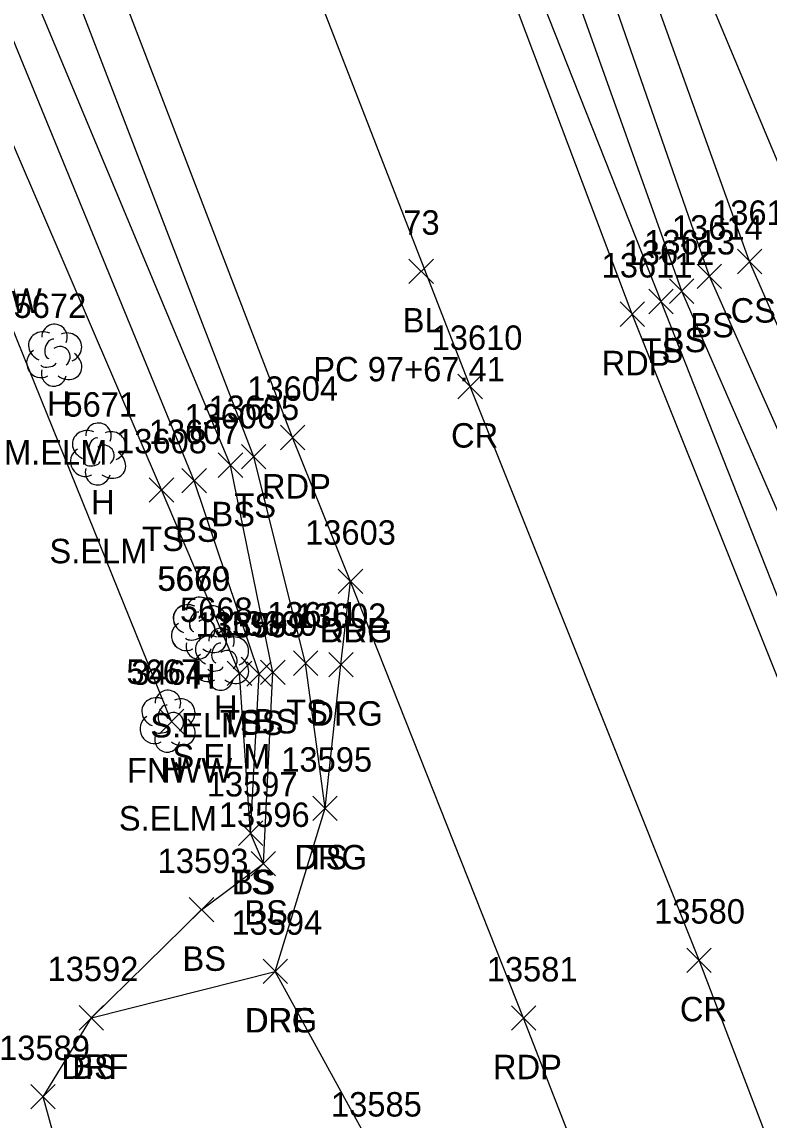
# Model space of a CAD drawing. Extents: x 1439173 to 1457902, y 641926 to 659889.
# Drawn here: x 1446804.4 to 1446865.6, y 651949.2 to 652039.1 of the extents above; entities that cross this region are included whole.
import ezdxf

# ---------------------------------------------------------------- set-up
doc = ezdxf.new("R2010")
doc.units = 0
for name, color, linetype in [('C_A', 7, 'Continuous'), ('C_C', 7, 'Continuous'), ('C_I', 7, 'Continuous'), ('C_TIC', 7, 'Continuous'), ('L_A', 7, 'Continuous'), ('L_C', 7, 'Continuous'), ('L_I', 7, 'Continuous'), ('L_TIC', 7, 'Continuous'), ('LELB', 7, 'Continuous'), ('LFNC', 7, 'Continuous'), ('LTD', 7, 'Continuous'), ('P_A', 7, 'Continuous'), ('P_I', 7, 'Continuous'), ('P_TIC', 7, 'Continuous'), ('PET', 7, 'Continuous'), ('PRC', 7, 'Continuous'), ('R_A', 7, 'Continuous'), ('R_I', 7, 'Continuous'), ('R_TIC', 7, 'Continuous'), ('RDF', 7, 'Continuous'), ('RDG', 7, 'Continuous')]:
    doc.layers.add(name, color=color, linetype=linetype)

msp = doc.modelspace()

# ---------------------------------------------------------------- linework, layer by layer
at = {"layer": 'C_TIC'}
for points in [[(1446836.134, 652017.649), (1446838.134, 652019.649)], [(1446838.134, 652017.649), (1446836.134, 652019.649)]]:
    msp.add_lwpolyline(points, dxfattribs=at)
at = {"layer": 'L_TIC'}
for points in [[(1446863.027, 652018.457), (1446865.027, 652020.457)], [(1446865.027, 652018.457), (1446863.027, 652020.457)], [(1446859.739, 652017.248), (1446861.739, 652019.248)], [(1446861.739, 652017.248), (1446859.739, 652019.248)], [(1446855.776, 652015.182), (1446857.776, 652017.182)], [(1446857.776, 652015.182), (1446855.776, 652017.182)], [(1446857.469, 652016.033), (1446859.469, 652018.033)], [(1446859.469, 652016.033), (1446857.469, 652018.033)], [(1446820.518, 652001.788), (1446822.518, 652003.788)], [(1446822.518, 652001.788), (1446820.518, 652003.788)], [(1446822.425, 652002.482), (1446824.425, 652004.482)], [(1446824.425, 652002.482), (1446822.425, 652004.482)], [(1446817.54, 652000.509), (1446819.54, 652002.509)], [(1446819.54, 652000.509), (1446817.54, 652002.509)], [(1446814.869, 651999.757), (1446816.869, 652001.757)], [(1446816.869, 651999.757), (1446814.869, 652001.757)], [(1446826.665, 651985.584), (1446828.665, 651987.584)], [(1446828.665, 651985.584), (1446826.665, 651987.584)], [(1446821.254, 651984.75), (1446823.254, 651986.75)], [(1446823.254, 651984.75), (1446821.254, 651986.75)], [(1446822.857, 651984.697), (1446824.857, 651986.697)], [(1446824.857, 651984.697), (1446822.857, 651986.697)], [(1446823.986, 651984.826), (1446825.986, 651986.826)], [(1446825.986, 651984.826), (1446823.986, 651986.826)], [(1446815.694, 651980.808), (1446817.694, 651982.808)], [(1446817.694, 651980.808), (1446815.694, 651982.808)], [(1446828.267, 651973.701), (1446830.267, 651975.701)], [(1446830.267, 651973.701), (1446828.267, 651975.701)], [(1446822.163, 651971.668), (1446824.163, 651973.668)], [(1446824.163, 651971.668), (1446822.163, 651973.668)], [(1446822.163, 651971.668), (1446824.163, 651973.668)], [(1446824.163, 651971.668), (1446822.163, 651973.668)], [(1446823.209, 651969.177), (1446825.209, 651971.177)], [(1446825.209, 651969.177), (1446823.209, 651971.177)], [(1446823.209, 651969.177), (1446825.209, 651971.177)], [(1446825.209, 651969.177), (1446823.209, 651971.177)], [(1446818.145, 651965.396), (1446820.145, 651967.396)], [(1446820.145, 651965.396), (1446818.145, 651967.396)], [(1446809.125, 651956.554), (1446811.125, 651958.554)], [(1446811.125, 651956.554), (1446809.125, 651958.554)]]:
    msp.add_lwpolyline(points, dxfattribs=at)
at = {"layer": 'LELB'}
for points in [[(1446829.267, 651974.701), (1446827.665, 651986.584), (1446823.425, 652003.482), (1446805.03, 652051.264), (1446789.262, 652093.332), (1446764.581, 652155.785), (1446744.391, 652205.176), (1446727.319, 652251.786), (1446714.194, 652285.078), (1446699.79, 652323.478), (1446687.492, 652358.336), (1446665.366, 652415.935)], [(1446929.523, 651833.301), (1446911.613, 651878.435), (1446894.85, 651920.631), (1446875.554, 651968.599), (1446856.776, 652016.182), (1446837.358, 652065.293), (1446819.339, 652111.65), (1446810.432, 652136.729), (1446797.891, 652167.518), (1446778.603, 652217.704), (1446760.976, 652261.727), (1446748.561, 652295.91), (1446733.147, 652335.871), (1446720.263, 652370.625)], [(1446824.209, 651970.177), (1446824.986, 651985.826), (1446821.518, 652002.788), (1446802.015, 652049.453), (1446781.776, 652093.8), (1446775.165, 652106.396), (1446755.443, 652153.063), (1446741.377, 652187.445), (1446727.334, 652198.555), (1446713.636, 652207.575)], [(1446942.781, 651838.627), (1446925.227, 651882.255), (1446905.35, 651925.122), (1446888.551, 651972.332), (1446868.91, 652021.485), (1446854.737, 652055.3), (1446847.28, 652071.298), (1446830.426, 652114.677)], [(1446942.781, 651838.627), (1446920.449, 651881.141), (1446902.383, 651923.977), (1446885.151, 651971.311), (1446864.027, 652019.457), (1446853.461, 652048.894), (1446845.562, 652070.832), (1446826.06, 652113.945)], [(1446931.088, 651833.977), (1446914.442, 651879.313), (1446896.623, 651921.601), (1446879.106, 651969.673), (1446858.469, 652017.033), (1446840.507, 652067.358), (1446823.145, 652111.172), (1446823.957, 652111.762), (1446825.284, 652110.789)], [(1446933.896, 651835.122), (1446917.017, 651879.935), (1446898.28, 651922.318), (1446882.021, 651970.483), (1446860.739, 652018.248), (1446843.116, 652068.916), (1446825.284, 652110.789)], [(1446810.125, 651957.554), (1446819.145, 651966.396), (1446824.209, 651970.177), (1446823.163, 651972.668), (1446823.857, 651985.697), (1446818.54, 652001.509), (1446799.303, 652048.351), (1446780.037, 652092.784), (1446770.959, 652105.971)], [(1446823.163, 651972.668), (1446822.254, 651985.75), (1446815.869, 652000.757), (1446795.991, 652047), (1446777.372, 652089.106)]]:
    msp.add_lwpolyline(points, dxfattribs=at)
at = {"layer": 'LFNC'}
msp.add_lwpolyline([(1446816.694, 651981.808), (1446801.106, 652020.254), (1446783.485, 652064.093), (1446763.665, 652113.819)], dxfattribs=at)
at = {"layer": 'LTD'}
for p, q in [((1446807.063, 652011.838), (1446807.063, 652011.838)), ((1446807.063, 652011.838), (1446807.063, 652011.838)), ((1446810.659, 652003.758), (1446810.659, 652003.758)), ((1446810.659, 652003.758), (1446810.659, 652003.758)), ((1446818.915, 651989.499), (1446818.915, 651989.499)), ((1446818.915, 651989.499), (1446818.915, 651989.499)), ((1446818.926, 651989.5), (1446818.926, 651989.5)), ((1446818.926, 651989.5), (1446818.926, 651989.5)), ((1446820.734, 651986.955), (1446820.734, 651986.955)), ((1446820.734, 651986.955), (1446820.734, 651986.955)), ((1446816.346, 651981.884), (1446816.346, 651981.884)), ((1446816.346, 651981.884), (1446816.346, 651981.884))]:
    msp.add_line(p, q, dxfattribs=at)
for centre in [(1446807.11, 652013.272), (1446810.706, 652005.192), (1446818.962, 651990.933), (1446818.973, 651990.934), (1446820.781, 651988.389), (1446816.393, 651983.318)]:
    msp.add_arc(centre, 1.047, 335.52715, 180.95627, dxfattribs=at)
for centre, major_axis, ratio, start_param, end_param in [((1446806.272, 652012.505), (1.21, -0.512), 0.895232, 1.570796, 4.712389), ((1446808.105, 652012.422), (-1.141, -0.483), 0.949671, 1.570796, 4.712389), ((1446806.855, 652012.297), (-0.208, -0.792), 0.645439, 3.141593, 6.283185), ((1446805.98, 652011.13), (0.584, -1.042), 0.959034, 3.141593, 6.283185), ((1446807.563, 652011.672), (-0.5, 0.667), 0.989748, 3.141593, 6.283185), ((1446808.064, 652011.005), (-1.09, 0.792), 0.841452, 1.570796, 4.712389), ((1446806.605, 652011.088), (-0.625, -0.083), 0.423636, 0, 3.141593), ((1446807.064, 652010.338), (0.265, 1.061), 0.942809, 1.570796, 4.712389), ((1446809.867, 652004.425), (1.21, -0.512), 0.895232, 1.570796, 4.712389), ((1446811.701, 652004.342), (-1.141, -0.483), 0.949671, 1.570796, 4.712389), ((1446810.451, 652004.217), (-0.208, -0.792), 0.645439, 3.141593, 6.283185), ((1446809.576, 652003.05), (0.584, -1.042), 0.959034, 3.141593, 6.283185), ((1446811.159, 652003.592), (-0.5, 0.667), 0.989748, 3.141593, 6.283185), ((1446811.659, 652002.925), (-1.09, 0.792), 0.841452, 1.570796, 4.712389), ((1446810.201, 652003.008), (-0.625, -0.083), 0.423636, 0, 3.141593), ((1446810.659, 652002.258), (0.265, 1.061), 0.942809, 1.570796, 4.712389), ((1446818.123, 651990.165), (1.21, -0.512), 0.895232, 1.570796, 4.712389), ((1446818.134, 651990.166), (1.21, -0.512), 0.895232, 1.570796, 4.712389), ((1446819.957, 651990.082), (-1.141, -0.483), 0.949671, 1.570796, 4.712389), ((1446819.968, 651990.083), (-1.141, -0.483), 0.949671, 1.570796, 4.712389), ((1446818.707, 651989.957), (-0.208, -0.792), 0.645439, 3.141593, 6.283185), ((1446818.718, 651989.958), (-0.208, -0.792), 0.645439, 3.141593, 6.283185), ((1446819.415, 651989.332), (-0.5, 0.667), 0.989748, 3.141593, 6.283185), ((1446819.426, 651989.333), (-0.5, 0.667), 0.989748, 3.141593, 6.283185), ((1446817.832, 651988.79), (0.584, -1.042), 0.959034, 3.141593, 6.283185), ((1446817.843, 651988.791), (0.584, -1.042), 0.959034, 3.141593, 6.283185), ((1446819.915, 651988.666), (-1.09, 0.792), 0.841452, 1.570796, 4.712389), ((1446819.926, 651988.666), (-1.09, 0.792), 0.841452, 1.570796, 4.712389), ((1446818.457, 651988.749), (-0.625, -0.083), 0.423636, 0, 3.141593), ((1446818.468, 651988.75), (-0.625, -0.083), 0.423636, 0, 3.141593), ((1446819.943, 651987.622), (1.21, -0.512), 0.895232, 1.570796, 4.712389), ((1446821.776, 651987.539), (-1.141, -0.483), 0.949671, 1.570796, 4.712389), ((1446818.915, 651987.999), (0.265, 1.061), 0.942809, 1.570796, 4.712389), ((1446818.926, 651988), (0.265, 1.061), 0.942809, 1.570796, 4.712389), ((1446820.526, 651987.413), (-0.208, -0.792), 0.645439, 3.141593, 6.283185), ((1446821.234, 651986.789), (-0.5, 0.667), 0.989748, 3.141593, 6.283185), ((1446819.651, 651986.247), (0.584, -1.042), 0.959034, 3.141593, 6.283185), ((1446821.734, 651986.122), (-1.09, 0.792), 0.841452, 1.570796, 4.712389), ((1446820.735, 651985.455), (0.265, 1.061), 0.942809, 1.570796, 4.712389), ((1446820.276, 651986.205), (-0.625, -0.083), 0.423636, 0, 3.141593), ((1446815.554, 651982.551), (1.21, -0.512), 0.895232, 1.570796, 4.712389), ((1446816.138, 651982.343), (-0.208, -0.792), 0.645439, 3.141593, 6.283185), ((1446817.388, 651982.468), (-1.141, -0.483), 0.949671, 1.570796, 4.712389), ((1446815.263, 651981.176), (0.584, -1.042), 0.959034, 3.141593, 6.283185), ((1446816.846, 651981.718), (-0.5, 0.667), 0.989748, 3.141593, 6.283185), ((1446815.888, 651981.134), (-0.625, -0.083), 0.423636, 0, 3.141593), ((1446817.346, 651981.051), (-1.09, 0.792), 0.841452, 1.570796, 4.712389), ((1446816.347, 651980.384), (0.265, 1.061), 0.942809, 1.570796, 4.712389)]:
    msp.add_ellipse(centre, major_axis=major_axis, ratio=ratio, start_param=start_param, end_param=end_param, dxfattribs=at)
at = {"layer": 'P_TIC'}
for points in [[(1446853.418, 652014.146), (1446855.418, 652016.146)], [(1446855.418, 652014.146), (1446853.418, 652016.146)], [(1446840.146, 652008.225), (1446842.146, 652010.225)], [(1446842.146, 652008.225), (1446840.146, 652010.225)], [(1446825.606, 652004.054), (1446827.606, 652006.054)], [(1446827.606, 652004.054), (1446825.606, 652006.054)], [(1446830.345, 651992.276), (1446832.345, 651994.276)], [(1446832.345, 651992.276), (1446830.345, 651994.276)], [(1446858.887, 651961.265), (1446860.887, 651963.265)], [(1446860.887, 651961.265), (1446858.887, 651963.265)], [(1446844.525, 651956.528), (1446846.525, 651958.528)], [(1446846.525, 651956.528), (1446844.525, 651958.528)]]:
    msp.add_lwpolyline(points, dxfattribs=at)
at = {"layer": 'PET'}
for points in [[(1446898.649, 651823.168), (1446881.546, 651866.843), (1446865.253, 651906.885), (1446845.525, 651957.528), (1446831.345, 651993.276), (1446826.606, 652005.054), (1446808.35, 652052.544), (1446791.752, 652094.512), (1446767.683, 652156.681), (1446748.055, 652206.534), (1446730.794, 652252.342), (1446717.761, 652286.323), (1446702.983, 652324.801), (1446689.852, 652359.177), (1446668.806, 652417.257)], [(1446926.702, 651832.14), (1446908.725, 651877.412), (1446891.915, 651919.614), (1446873.351, 651967.834), (1446854.418, 652015.146), (1446835.867, 652064.274), (1446817.615, 652109.369), (1446806.973, 652137.8), (1446795.021, 652167.268), (1446775.895, 652216.044), (1446758.754, 652260.964), (1446745.676, 652294.694), (1446731.035, 652335.013), (1446718.007, 652370.027)]]:
    msp.add_lwpolyline(points, dxfattribs=at)
at = {"layer": 'PRC'}
msp.add_lwpolyline([(1446913.061, 651827.323), (1446894.737, 651872.48), (1446878.39, 651913.936), (1446859.887, 651962.265), (1446841.146, 652009.225), (1446822.024, 652058.378), (1446805.487, 652100.503), (1446781.645, 652161.414), (1446762.52, 652211.498), (1446745.163, 652256.951), (1446732.104, 652289.928), (1446717.099, 652330.407), (1446704.534, 652363.986), (1446682.798, 652422.108)], dxfattribs=at)
at = {"layer": 'R_TIC'}
for points in [[(1446830.345, 651992.276), (1446832.345, 651994.276)], [(1446832.345, 651992.276), (1446830.345, 651994.276)], [(1446829.565, 651985.467), (1446831.565, 651987.467)], [(1446831.565, 651985.467), (1446829.565, 651987.467)], [(1446828.267, 651973.701), (1446830.267, 651975.701)], [(1446830.267, 651973.701), (1446828.267, 651975.701)], [(1446824.184, 651960.351), (1446826.184, 651962.351)], [(1446826.184, 651960.351), (1446824.184, 651962.351)], [(1446824.184, 651960.351), (1446826.184, 651962.351)], [(1446826.184, 651960.351), (1446824.184, 651962.351)], [(1446809.125, 651956.554), (1446811.125, 651958.554)], [(1446811.125, 651956.554), (1446809.125, 651958.554)], [(1446805.166, 651950.095), (1446807.166, 651952.095)], [(1446807.166, 651950.095), (1446805.166, 651952.095)]]:
    msp.add_lwpolyline(points, dxfattribs=at)
at = {"layer": 'RDF'}
msp.add_lwpolyline([(1446833.339, 651946.47), (1446828.048, 651943.781), (1446810.095, 651936.912), (1446806.166, 651951.095), (1446810.125, 651957.554), (1446825.184, 651961.351)], dxfattribs=at)
at = {"layer": 'RDG'}
msp.add_lwpolyline([(1446865.253, 651906.885), (1446861.821, 651909.982), (1446846.217, 651936.93), (1446840.647, 651941.817), (1446833.339, 651946.47), (1446825.184, 651961.351), (1446829.267, 651974.701), (1446830.565, 651986.467), (1446831.345, 651993.276)], dxfattribs=at)

# ---------------------------------------------------------------- texts
at = {"layer": 'C_A'}
msp.add_text('BL', height=2, dxfattribs=at).set_placement((1446835.622, 652013.649))
at = {"layer": 'C_C'}
msp.add_text('PC 97+67.41', height=2, dxfattribs=at).set_placement((1446828.299, 652009.649))
at = {"layer": 'C_I'}
msp.add_text('73', height=2, dxfattribs=at).set_placement((1446835.669, 652021.649))
at = {"layer": 'L_A'}
for s, p in [('FNWW', (1446797.452, 652015.254)), ('CS', (1446862.468, 652014.457)), ('BS', (1446859.18, 652013.248)), ('BS', (1446856.91, 652012.033)), ('TS', (1446855.186, 652011.182)), ('H', (1446806.496, 652006.838)), ('H', (1446810.092, 651998.758)), ('TS', (1446821.834, 651998.482)), ('BS', (1446819.959, 651997.788)), ('BS', (1446816.981, 651996.509)), ('TS', (1446814.278, 651995.757)), ('H', (1446818.348, 651984.499)), ('H', (1446818.359, 651984.5)), ('H', (1446820.167, 651981.955)), ('TS', (1446826.074, 651981.584)), ('TS', (1446820.663, 651980.75)), ('BS', (1446822.298, 651980.697)), ('BS', (1446823.427, 651980.826)), ('FNWW', (1446813.041, 651976.808)), ('H', (1446815.779, 651976.884)), ('TS', (1446827.676, 651969.701)), ('TS', (1446821.572, 651967.668)), ('BS', (1446821.604, 651967.668)), ('BS', (1446822.65, 651965.177)), ('BS', (1446822.65, 651965.177)), ('BS', (1446817.586, 651961.396)), ('BS', (1446808.566, 651952.554))]:
    msp.add_text(s, height=2, dxfattribs=at).set_placement(p)
at = {"layer": 'L_C'}
for s, p in [('M.ELM', (1446802.969, 652002.838)), ('S.ELM', (1446806.691, 651994.758)), ('S.ELM', (1446814.947, 651980.499)), ('S.ELM', (1446814.957, 651980.5)), ('S.ELM', (1446816.766, 651977.955)), ('S.ELM', (1446812.378, 651972.884))]:
    msp.add_text(s, height=2, dxfattribs=at).set_placement(p)
at = {"layer": 'L_I'}
for s, p in [('13615', (1446860.956, 652022.457)), ('13614', (1446857.668, 652021.248)), ('13613', (1446855.398, 652020.033)), ('13612', (1446853.705, 652019.182)), ('5672', (1446803.756, 652014.838)), ('5671', (1446807.919, 652006.758)), ('13605', (1446819.708, 652006.482)), ('13606', (1446817.746, 652005.788)), ('13607', (1446814.823, 652004.509)), ('13608', (1446812.153, 652003.757)), ('5670', (1446815.521, 651992.499)), ('5669', (1446815.564, 651992.5)), ('5668', (1446817.38, 651989.955)), ('13601', (1446824.515, 651989.584)), ('13598', (1446818.663, 651988.75)), ('13599', (1446820.259, 651988.697)), ('13600', (1446821.183, 651988.826)), ('5667', (1446812.992, 651984.884)), ('3464', (1446813.387, 651984.808)), ('13595', (1446825.676, 651977.701)), ('13597', (1446819.572, 651975.668)), ('13597', (1446819.572, 651975.668)), ('13596', (1446820.563, 651973.177)), ('13596', (1446820.563, 651973.177)), ('13593', (1446815.554, 651969.396)), ('13592', (1446806.535, 651960.554))]:
    msp.add_text(s, height=2, dxfattribs=at).set_placement(p)
at = {"layer": 'P_A'}
for s, p in [('RDP', (1446851.906, 652010.146)), ('CR', (1446839.579, 652004.225)), ('RDP', (1446824.094, 652000.054)), ('RDP', (1446828.833, 651988.276)), ('CR', (1446858.32, 651957.265)), ('RDP', (1446843.013, 651952.528))]:
    msp.add_text(s, height=2, dxfattribs=at).set_placement(p)
at = {"layer": 'P_I'}
for s, p in [('13611', (1446851.914, 652018.146)), ('13610', (1446837.989, 652012.225)), ('13604', (1446822.89, 652008.054)), ('13603', (1446827.628, 651996.276)), ('13580', (1446856.21, 651965.265)), ('13581', (1446842.501, 651960.528))]:
    msp.add_text(s, height=2, dxfattribs=at).set_placement(p)
at = {"layer": 'R_A'}
for s, p in [('DRG', (1446828.833, 651988.276)), ('DRG', (1446828.053, 651981.467)), ('DRG', (1446826.755, 651969.701)), ('DRG', (1446822.672, 651956.351)), ('DRF', (1446822.719, 651956.351)), ('DRF', (1446807.661, 651952.554))]:
    msp.add_text(s, height=2, dxfattribs=at).set_placement(p)
at = {"layer": 'R_I'}
for s, p in [('13603', (1446827.628, 651996.276)), ('13602', (1446826.848, 651989.467)), ('13595', (1446825.676, 651977.701)), ('13594', (1446821.593, 651964.351)), ('13594', (1446821.593, 651964.351)), ('13592', (1446806.535, 651960.554)), ('13589', (1446802.567, 651954.095)), ('13585', (1446829.749, 651949.47)), ('13585', (1446829.749, 651949.47))]:
    msp.add_text(s, height=2, dxfattribs=at).set_placement(p)

doc.saveas('drawing.dxf')
